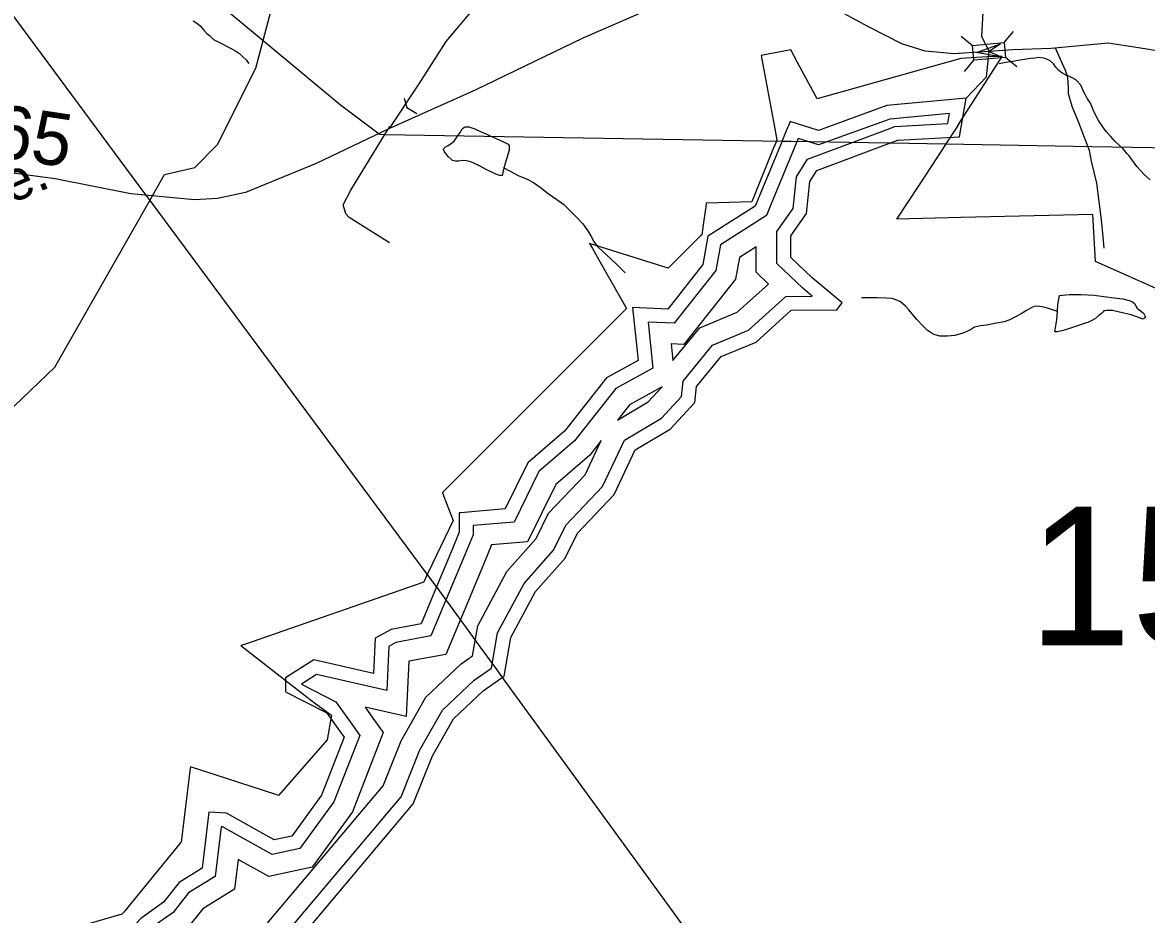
# Model space of a CAD drawing. Extents: x 2001466 to 31450019, y -30647475 to 847247.
# Drawn here: x 2150565 to 2155878, y 808999 to 813217 of the extents above; entities that cross this region are included whole.
import ezdxf

# ---------------------------------------------------------------- set-up
doc = ezdxf.new("R2010")
doc.units = 0
for name, color, linetype in [('Exist Boundary Political City Limit New', 7, 'Continuous'), ('Exist Hydrographic Buffer Line', 7, 'Continuous'), ('Exist Hydrographic Creek Single Shore', 7, 'Continuous'), ('Exist Hydrographic Lake Shore', 7, 'Continuous'), ('Exist Hydrographic Misc Water Feature', 7, 'Continuous'), ('Exist Road Non-System Type 51', 7, 'Continuous'), ('Exist Road Secondary Mileage Hundredths English Label', 7, 'Continuous'), ('Exist Road Secondary Structure Standard Bridge Attributed CELL', 7, 'Continuous'), ('Exist Road Secondary Structure Standard Bridge CELL', 7, 'Continuous'), ('Exist Road Secondary Structure Standard Bridge Number Label', 7, 'Continuous'), ('Exist Road Secondary Type 41 Attributed', 7, 'Continuous'), ('Exist Road Secondary Type 51 Attributed', 7, 'Continuous'), ('Exist Road Secondary Type 51 Label', 7, 'Continuous'), ('Exist Utilities Electrical Transmission Line', 7, 'Continuous'), ('Map Preparation Boundary City Limit Buffer Line', 7, 'Continuous')]:
    doc.layers.add(name, color=color, linetype=linetype)

msp = doc.modelspace()

# ---------------------------------------------------------------- linework, layer by layer
at = {"layer": 'Exist Boundary Political City Limit New'}
msp.add_lwpolyline([(2155970, 811938.6), (2155637.2, 812087.4), (2155624.5, 812308.5), (2155000, 812295), (2154698.8, 812286.5), (2154805.8, 812449.8), (2154916.2, 812618.4), (2154924, 812630.3), (2154929, 812638.1), (2154981, 812717.3), (2155000, 812752), (2155196.8, 813056.1), (2155150.8, 813056.4), (2155000, 813046), (2154321, 812855.6), (2154229, 813027.2), (2154196.8, 813087.6), (2154056.8, 813061.4), (2154060, 813043.5), (2154118.5, 812731.5), (2154131.5, 812661.4), (2154129.8, 812657.3), (2154123, 812640.6), (2154119.2, 812631.4), (2154012.8, 812369), (2153854.5, 812363.8), (2153797.2, 812361.9), (2153794.8, 812344.7), (2153785.8, 812282.7), (2153775.8, 812213.5), (2153770.5, 812208.4), (2153616.8, 812056), (2153246, 812171.3), (2153259.2, 812147.9), (2153316.2, 812048), (2153419, 811867.6), (2153420.8, 811864.4), (2152969.8, 811413.5), (2152550, 810993.8), (2152557, 810975.9), (2152601.8, 810861.2), (2152483.5, 810616.3), (2152480.5, 810610.3), (2152460.8, 810569.3), (2152457.2, 810568.1), (2151614.5, 810276.3), (2151598.2, 810270.7), (2151848.8, 810076), (2151946.5, 810000), (2152021, 809945.3), (2152026, 809941.6), (2152005.5, 809825.1), (2151775.8, 809561.7), (2151762.2, 809566.1), (2151359.5, 809697), (2151358.8, 809690.9), (2151314.8, 809340.8), (2151311.2, 809336.6), (2151196.8, 809196.7), (2151043.8, 809010.4), (2151034.8, 808999.6), (2150775, 808924.3)], dxfattribs=at)
at = {"layer": 'Exist Hydrographic Buffer Line'}
for p, q in [((2154232, 812668.4), (2154101.1, 812350.9)), ((2152656.6, 810699.4), (2152582.6, 810522.4)), ((2152747.4, 810661.4), (2152673.4, 810484.4)), ((2152582.6, 810522.4), (2152496.3, 810315.8)), ((2152673.4, 810484.4), (2152566.6, 810228.9)), ((2152046.5, 810004.3), (2152129.9, 809887.3)), ((2152184.8, 809979.8), (2152222.2, 809927.4))]:
    msp.add_line(p, q, dxfattribs=at)
for points in [[(2154946.8, 812786.6), (2154665.7, 812760.5), (2154328.7, 812637.7), (2154232, 812668.4)], [(2154652, 812711.2), (2154688.5, 812724.8), (2154938.6, 812739.4), (2154946.8, 812786.6)], [(2152782.3, 810164.3), (2152811.4, 810330.9), (2152936.1, 810564.4), (2153075.4, 810721.5), (2153134, 810839.5), (2153307.3, 811022.3), (2153410.5, 811242.3), (2153585.7, 811345.9), (2153680.3, 811448.4), (2153688, 811521.5), (2153826.9, 811691.5), (2153997.7, 811762.2), (2154173.6, 811922), (2154298.6, 811923.3), (2154254.6, 811959.9), (2154131.6, 812078.1), (2154131.6, 812228.3), (2154207.8, 812338.1), (2154223.6, 812487.3), (2154276.7, 812570.6), (2154652, 812711.2)], [(2154101.1, 812350.9), (2154082, 812304.8), (2153864.9, 812166.1)], [(2153864.9, 812166.1), (2153843.1, 812044.2), (2153646, 811795.2), (2153522.5, 811800.2)], [(2153640.2, 811618.5), (2153766.4, 811772.9), (2153944.2, 811846.5), (2154091.4, 811980.3), (2154033.2, 812036.2), (2154033.2, 812156.8)], [(2154033.2, 812156.8), (2153954.2, 812106.4)], [(2153954.2, 812106.4), (2153935.6, 812002.5), (2153692.1, 811694.8), (2153632.1, 811697.2)], [(2153522.5, 811800.2), (2153545, 811582.5), (2153369.6, 811485.7), (2153174.9, 811239.4), (2153006.4, 811093.4), (2152888.8, 810854.5), (2152695.5, 810838)], [(2153632.1, 811697.2), (2153640.2, 811618.5)], [(2153588.5, 811494.1), (2153434.5, 811409.1), (2153377.7, 811337.2)], [(2153377.7, 811337.2), (2153523.1, 811423.3), (2153588.5, 811494.1)], [(2152692.3, 810221.4), (2152717.1, 810363.3), (2152854.7, 810621.1), (2152993.1, 810777), (2153052.4, 810896.5), (2153225, 811078.5), (2153300.5, 811239.6)], [(2153300.5, 811239.6), (2153246.4, 811171.1), (2153085.9, 811032.1), (2152952.6, 810761.2), (2152783.1, 810746.7)], [(2152695.5, 810838), (2152695.9, 810793.5), (2152656.6, 810699.4)], [(2152783.1, 810746.7), (2152747.4, 810661.4)], [(2152496.3, 810315.8), (2152330.7, 810284.6), (2152297, 810266.2), (2152287, 810057.3), (2151954.6, 810133.6), (2151883.8, 810087.9)], [(2151609.1, 808607.4), (2151675.6, 808674.8), (2151659.8, 808693.2), (2151695.2, 808924.4), (2152269.7, 809606.9), (2152355.1, 809820.5), (2152471.8, 810026.9), (2152638.5, 810183.6), (2152692.3, 810221.4)], [(2152566.6, 810228.9), (2152392.2, 810196), (2152379.7, 809935.1), (2152184.8, 809979.8)], [(2151590.5, 808506.8), (2151674.9, 808533.9), (2151793.6, 808654.4), (2151793.6, 808688.4), (2151764, 808723), (2151788.3, 808882.2), (2152355.2, 809555.7), (2152444, 809777.8), (2152550.1, 809965.4), (2152700.8, 810107.1), (2152782.3, 810164.3)], [(2151883.8, 810087.9), (2152046.5, 810004.3)], [(2152222.2, 809927.4), (2152270.3, 809859.8), (2152124.6, 809484), (2151934.2, 809222.3), (2151729.4, 809177.9), (2151584.5, 809258.8), (2151567.7, 809119.3), (2151417.2, 809026.3), (2151346.4, 808936.8), (2151233.2, 808856.6), (2151192.6, 808812.6)], [(2152129.9, 809887.3), (2152159.4, 809845.9), (2152037.5, 809531.6), (2151876.6, 809310.5), (2151744.9, 809282), (2151510.4, 809412.8), (2151504, 809413.2), (2151475.6, 809178.1), (2151350.7, 809100.9), (2151278, 809008.9), (2151167.9, 808931), (2151075.9, 808831.1), (2150978.7, 808808.2)]]:
    msp.add_lwpolyline(points, dxfattribs=at)
at = {"layer": 'Exist Hydrographic Creek Single Shore'}
msp.add_line((2151167.1, 812375.2), (2151237.3, 812498.4), dxfattribs=at)
for points in [[(2151703, 813131.5), (2151741.3, 813275.4), (2151840.3, 813509.6), (2151906.4, 813603.3), (2151905.3, 813783.7), (2151846.3, 813909.6), (2151818.2, 814359.7), (2151926.3, 814567.4), (2152073.6, 814772.4)], [(2155134.9, 813079.6), (2155100.5, 813151.2), (2155107.2, 813294.6), (2154989.3, 813451.2), (2154964.3, 813520.6), (2154971.3, 813677.9), (2155145.4, 813910.5), (2155883.4, 814492.5)], [(2151237.3, 812498.4), (2151379.4, 812531.5), (2151487.2, 812640.8), (2151668.3, 813001.3), (2151703, 813131.5)], [(2155026.2, 812859.9), (2155121.9, 812959.5), (2155134.9, 813079.6)], [(2149719.3, 810329.1), (2149823.2, 810591.9), (2149948.3, 810674.6), (2150262.3, 811225.9), (2150361.3, 811309.1), (2150527.2, 811404.1), (2150718.3, 811587.2), (2151167.1, 812375.2)]]:
    msp.add_lwpolyline(points, dxfattribs=at)
at = {"layer": 'Exist Hydrographic Lake Shore'}
for p, q in [((2154156, 812656.1), (2154184.6, 812725.6)), ((2154156, 812656.1), (2154040.4, 812375.9)), ((2152596, 810724.7), (2152522.1, 810547.7)), ((2152522.1, 810547.7), (2152449.4, 810373.7)), ((2152004.9, 809949.7), (2152071.1, 809856.7))]:
    msp.add_line(p, q, dxfattribs=at)
for points in [[(2155026.2, 812859.9), (2154651.2, 812825), (2154327.2, 812707), (2154194.3, 812749.2), (2154184.6, 812725.6)], [(2154669, 812647.4), (2154702.3, 812659.9), (2154994.3, 812676.9), (2155026.2, 812859.9)], [(2152833.2, 810119.9), (2152842.2, 810126.2), (2152874.2, 810309.2), (2152990.3, 810526.7), (2153130.3, 810684.5), (2153188.4, 810801.5), (2153362.2, 810984.8), (2153461.3, 811196.1), (2153627.4, 811294.4), (2153743.2, 811419.9), (2153751.2, 811495.2), (2153867.3, 811637.2), (2154033.4, 811705.9), (2154199.3, 811856.7), (2154415.4, 811858.8), (2154440.2, 811891.1), (2154298.3, 812008.8), (2154197.2, 812106.1), (2154197.2, 812207.8), (2154271.2, 812314.5), (2154287.2, 812465.1), (2154320.2, 812516.9), (2154669, 812647.4)], [(2154040.4, 812375.9), (2154029.3, 812349), (2153805.4, 812206)], [(2153805.4, 812206), (2153781.4, 812072), (2153615.3, 811862.1), (2153449.4, 811868.9)], [(2153449.4, 811868.9), (2153475.2, 811619), (2153326.4, 811536.8), (2153127.3, 811285), (2152953.4, 811134.3), (2152846.3, 810916.8), (2152637.5, 810898.9)], [(2152637.5, 810898.9), (2152629.4, 810898.3), (2152630.2, 810806.4), (2152596, 810724.7)], [(2152449.4, 810373.7), (2152308.3, 810347.2), (2152233.2, 810306.1), (2152225.2, 810138.8), (2151942.3, 810203.8), (2151809.4, 810117.9), (2151809.4, 810108.2)], [(2151585.3, 808436.2), (2151710.3, 808476.4), (2151859.2, 808627.5), (2151859.2, 808712.8), (2151833.4, 808742.8), (2151850.4, 808854), (2152412.2, 809521.5), (2152503.3, 809749.3), (2152602.3, 809924.4), (2152742.4, 810056.1), (2152833.2, 810119.9)], [(2151809.4, 810108.2), (2151809.4, 810052.3), (2151997.3, 809955.8)], [(2152004.9, 809949.7), (2152002.3, 809953.2), (2151997.3, 809955.8)], [(2152071.1, 809856.7), (2152085.4, 809836.6), (2151979.4, 809563.3), (2151838.3, 809369.3), (2151755.3, 809351.3), (2151529.3, 809477.4), (2151446.2, 809482.4), (2151414.3, 809217.3), (2151306.4, 809150.6), (2151232.4, 809057), (2151124.3, 808980.5), (2151041.3, 808890.4), (2150900.4, 808857.2), (2150883.4, 808782.1), (2150933.9, 808757.2)]]:
    msp.add_lwpolyline(points, dxfattribs=at)
at = {"layer": 'Exist Hydrographic Misc Water Feature'}
for points in [[(2151372.6, 813224.9), (2151395, 813210.9), (2151404.8, 813200.9), (2151422.7, 813181.1), (2151437, 813165.2), (2151449.1, 813155.3)], [(2151449.1, 813155.3), (2151469, 813137.3), (2151503.4, 813119.5), (2151549.2, 813095.9), (2151573.2, 813082.1), (2151591.6, 813070), (2151607.6, 813054.2), (2151623.8, 813038.4), (2151629.6, 813030.2), (2151635.5, 813022.4)], [(2155895.5, 812472.4), (2155867.6, 812498.2), (2155833.3, 812535.8), (2155797, 812585.9), (2155786.8, 812596), (2155768.7, 812619.8), (2155748.6, 812637.5), (2155731, 812653.5), (2155708.5, 812679.2), (2155688.4, 812701), (2155674.4, 812718.9), (2155652.1, 812753.1), (2155629.5, 812796.7), (2155613.7, 812834.8), (2155599.6, 812856.8), (2155581.5, 812888.3), (2155567.2, 812920.5), (2155547.1, 812942.2), (2155532.9, 812952.1), (2155515.1, 812962.1), (2155495.2, 812969.9), (2155481, 812977.7), (2155472.8, 812981.8), (2155462.6, 812991.9), (2155450.5, 813005.9), (2155438.8, 813021.9), (2155422.8, 813035.7), (2155410.5, 813041.6), (2155392.5, 813047.6), (2155368.5, 813051.2), (2155350.6, 813049), (2155330.3, 813047.2), (2155280.5, 813038.9), (2155244.6, 813032.6), (2155213, 813028.5), (2155182.5, 813022.1)], [(2152840.2, 812529), (2152832.4, 812493.2), (2152822.3, 812493.1), (2152802.5, 812499), (2152754.1, 812522.9), (2152722.3, 812540.7), (2152683.9, 812558.3), (2152664.2, 812562.1), (2152645.8, 812564), (2152628, 812561.9), (2152612, 812561.9), (2152598.2, 812563.9), (2152594.1, 812567.8), (2152577.7, 812583.7), (2152559.7, 812605.5), (2152555.8, 812615.8), (2152557.6, 812621.6), (2152563.8, 812627.6), (2152573.8, 812633.8), (2152587.4, 812641.9), (2152605.4, 812655.8), (2152625.5, 812684), (2152635.3, 812697.9), (2152643.1, 812714.1), (2152650.9, 812720.2), (2152657.3, 812724.2), (2152675.1, 812724.3), (2152703.2, 812714.4), (2152737, 812698.7), (2152755.3, 812690.7), (2152839.6, 812653.2), (2152861.5, 812641.4), (2152865.6, 812635.5), (2152865.6, 812631.4), (2152865.6, 812613.2), (2152844.1, 812539.3), (2152840.2, 812529)], [(2152840.2, 812529), (2152870.3, 812513.4), (2152908.3, 812493.5), (2152950.3, 812475.8), (2152980.8, 812459.8), (2153012.4, 812438.4), (2153050.8, 812408.3), (2153090.8, 812380.7), (2153125, 812356.8), (2153159, 812321.3), (2153187.1, 812293.1), (2153213.6, 812265.5), (2153225.5, 812249.6), (2153237.6, 812231.5), (2153253.8, 812205.5), (2153265.9, 812181.8), (2153282.3, 812159.8), (2153312.2, 812130.2), (2153344.2, 812100.2), (2153376.6, 812070.5), (2153402.8, 812044.6), (2153414.9, 812032.7)], [(2155457.3, 811851.9), (2155453.6, 811852.1), (2155433.3, 811857.9), (2155411.1, 811865.7), (2155384.9, 811871.7), (2155363.1, 811875.5), (2155346.9, 811873.4), (2155333.2, 811867.4), (2155311.3, 811855.3), (2155285.2, 811839), (2155255.3, 811822.8), (2155231.7, 811810.9), (2155205.3, 811800.7), (2155169.4, 811794.4), (2155121.8, 811786.2), (2155093.7, 811781.9), (2155066, 811776), (2155045.7, 811763.6), (2155009.8, 811747.5), (2154972.1, 811737.4), (2154938.3, 811733.2), (2154902, 811733), (2154874.1, 811740.9), (2154860.2, 811748.7), (2154841.5, 811762.4), (2154822, 811780.4), (2154793.3, 811812.4), (2154755.6, 811858.3), (2154739.4, 811876.1), (2154715.4, 811895.9), (2154699, 811903.7), (2154688.9, 811907.7), (2154676.8, 811911.5), (2154646.9, 811913.6), (2154605.3, 811915.5), (2154531.2, 811914.9)], [(2155457.3, 811851.9), (2155459.3, 811884), (2155467.1, 811926.3), (2155512.8, 811930.3), (2155569, 811930.7), (2155630.9, 811927), (2155677.1, 811921.3), (2155725.1, 811915.7), (2155766.9, 811909.7), (2155796.6, 811902), (2155812.6, 811895.9), (2155821.2, 811888.1), (2155835, 811866.1), (2155843, 811858.5), (2155855.3, 811850.1), (2155865.5, 811840.5), (2155869, 811834.2), (2155871.1, 811828.6), (2155873.5, 811822.6), (2155869, 811818.4), (2155859.4, 811814.2), (2155849.5, 811818.1), (2155805.4, 811834.1), (2155751.1, 811847.6), (2155717.1, 811855.6), (2155689, 811855.4), (2155677.3, 811853.1), (2155673.6, 811849.2), (2155665.4, 811841.1), (2155653.1, 811831.2), (2155637.1, 811816.9), (2155623.6, 811808.9), (2155613.5, 811805.1), (2155601.4, 811798.8), (2155593.4, 811796.8), (2155547.5, 811780.6), (2155513.9, 811770.3), (2155483.7, 811760.2), (2155463.8, 811755.9), (2155455.8, 811754.3), (2155445.8, 811754.2), (2155453.8, 811810.2), (2155457.3, 811851.9)]]:
    msp.add_lwpolyline(points, dxfattribs=at)
at = {"layer": 'Exist Road Non-System Type 51'}
msp.add_line((2152278.9, 812687.9), (2152302.1, 812725.6), dxfattribs=at)
for points in [[(2155609, 812611.5), (2155597.8, 812640.3), (2155577.7, 812694.1), (2155557.7, 812747.9), (2155526.4, 812820.1), (2155509.1, 812879.5), (2155509.9, 812909.4), (2155506.3, 812956.6), (2155495.1, 812989.5), (2155448.2, 813096.2)], [(2152369.4, 812859.9), (2152382.3, 812815.6), (2152429.6, 812786.5)], [(2152300.7, 812175.7), (2152109.6, 812294.4), (2152094.1, 812312.7), (2152081.1, 812355.1), (2152116.8, 812424.2), (2152278.9, 812687.9)], [(2155678.8, 812150), (2155671.6, 812219.8), (2155665.9, 812284), (2155643.5, 812456.6), (2155618.6, 812561.7), (2155609, 812611.5)]]:
    msp.add_lwpolyline(points, dxfattribs=at)
at = {"layer": 'Exist Road Secondary Structure Standard Bridge Attributed CELL'}
msp.add_lwpolyline([(2155194.2, 813053.1), (2155074.1, 813074.4), (2155188.7, 813116), (2155134.9, 813079.6)], close=True, dxfattribs=at)
at = {"layer": 'Exist Road Secondary Structure Standard Bridge CELL'}
for p, q in [((2155206.1, 813121.9), (2155250.3, 813174.8)), ((2155002.6, 813153), (2155055.5, 813108.8)), ((2155212.2, 813053.2), (2155265.2, 813008.9)), ((2155017.6, 812985.5), (2155061.8, 813038.4))]:
    msp.add_line(p, q, dxfattribs=at)
msp.add_lwpolyline([(2155055.5, 813108.8), (2155206.1, 813122.2), (2155212.3, 813051.9), (2155061.8, 813038.4)], close=True, dxfattribs=at)
at = {"layer": 'Exist Road Secondary Type 41 Attributed'}
msp.add_lwpolyline([(2152299.7, 812715.9), (2152440.2, 812926.8), (2152568.3, 813126.8), (2152702.6, 813286.2), (2152793.1, 813401.8), (2152870.9, 813594.8), (2152902.1, 813716.7), (2152905.2, 813838.6), (2152883.4, 814060.5), (2152880.2, 814199.9), (2152892.7, 814309.2), (2152948.9, 814493.6), (2153055.1, 814634.2), (2153229.6, 814917.5), (2153357.7, 815098.8), (2153501.3, 815239.4), (2153685, 815409.8), (2153738.1, 815516), (2153813.1, 815781.7), (2153922.3, 816155.6), (2154022.2, 816349.3), (2154197.1, 816555.6)], dxfattribs=at)
at = {"layer": 'Exist Road Secondary Type 51 Attributed'}
for points in [[(2155134.9, 813079.6), (2154969.4, 813069.4), (2154832, 813081.9), (2154722.6, 813116.2), (2154565, 813197.2), (2154390.1, 813290.9), (2154249.6, 813340.9), (2154087.2, 813359.7), (2153849.8, 813353.4), (2153584.4, 813303.4), (2153213.8, 813142.2), (2152707.9, 812898.4), (2152299.7, 812715.9)], [(2157672.4, 812767.8), (2157272.6, 812833.4), (2156760.4, 812924), (2156093.7, 813056.9), (2155840.7, 813097.5), (2155697, 813119.4), (2155428.4, 813094.4), (2155247.3, 813088.1), (2155134.9, 813079.6)], [(2152299.7, 812715.9), (2151953, 812550.2), (2151619.7, 812413.5), (2151486.9, 812385.4), (2151379.2, 812379.1), (2151077.1, 812407), (2150719.5, 812477.4), (2150178.6, 812550.7), (2149936.6, 812580.4), (2149778.9, 812619.4), (2149661.8, 812672.6), (2149398.7, 812823.7), (2149172.3, 812928.4), (2149067.6, 812958), (2148973.9, 812970.5), (2148884.9, 812967.4), (2148770.9, 812958), (2148627.3, 812926.8), (2148480.1, 812889.3), (2148317.7, 812886.2), (2148072.5, 812901.8), (2147847.6, 812915.9), (2147754.6, 812919.4)]]:
    msp.add_lwpolyline(points, dxfattribs=at)
at = {"layer": 'Exist Utilities Electrical Transmission Line'}
for p, q in [((2148781.3, 815593.3), (2151111.2, 812450.7)), ((2152278.9, 812687.9), (2154156, 812656.1)), ((2154156, 812656.1), (2154178.8, 812655.7)), ((2154178.8, 812655.7), (2154199, 812655.4)), ((2154199, 812655.4), (2154563.1, 812649.2)), ((2154563.1, 812649.2), (2154669, 812647.4)), ((2154669, 812647.4), (2155101.1, 812640.1)), ((2155101.1, 812640.1), (2155619.5, 812631.3)), ((2151111.2, 812450.7), (2151167.1, 812375.2)), ((2151167.1, 812375.2), (2152512.9, 810560)), ((2152522.1, 810547.7), (2152547.7, 810512.4)), ((2152547.7, 810512.4), (2152604.2, 810434.7)), ((2152604.2, 810434.7), (2152741.4, 810246.1)), ((2152741.4, 810246.1), (2152806.9, 810156)), ((2152806.9, 810156), (2152833.2, 810119.9)), ((2152833.2, 810119.9), (2153488.1, 809219.5)), ((2153488.1, 809219.5), (2154683.6, 807576))]:
    msp.add_line(p, q, dxfattribs=at)
for points in [[(2149344.1, 816142.1), (2149748.2, 814752.8), (2151703, 813131.5)], [(2151703, 813131.5), (2152069.2, 812827.7), (2152238.3, 812699.7)], [(2152238.3, 812699.7), (2152253.3, 812688.4), (2152278.9, 812687.9)], [(2155619.5, 812631.3), (2157898.5, 812592.7), (2157924.3, 812603.4)], [(2152512.9, 810560), (2152521.4, 810548.6), (2152522.1, 810547.7)]]:
    msp.add_lwpolyline(points, dxfattribs=at)
at = {"layer": 'Map Preparation Boundary City Limit Buffer Line'}
msp.add_lwpolyline([(2155970, 811938.6), (2155637.2, 812087.4), (2155624.5, 812308.5), (2155000, 812295), (2154698.8, 812286.5), (2154805.8, 812449.8), (2154916.2, 812618.4), (2154924, 812630.3), (2154929, 812638.1), (2154981, 812717.3), (2155000, 812752), (2155196.8, 813056.1), (2155150.8, 813056.4), (2155000, 813046), (2154321, 812855.6), (2154229, 813027.2), (2154196.8, 813087.6), (2154056.8, 813061.4), (2154060, 813043.5), (2154118.5, 812731.5), (2154131.5, 812661.4), (2154129.8, 812657.3), (2154123, 812640.6), (2154119.2, 812631.4), (2154012.8, 812369), (2153854.5, 812363.8), (2153797.2, 812361.9), (2153794.8, 812344.7), (2153785.8, 812282.7), (2153775.8, 812213.5), (2153770.5, 812208.4), (2153616.8, 812056), (2153246, 812171.3), (2153259.2, 812147.9), (2153316.2, 812048), (2153419, 811867.6), (2153420.8, 811864.4), (2152969.8, 811413.5), (2152550, 810993.8), (2152557, 810975.9), (2152601.8, 810861.2), (2152483.5, 810616.3), (2152480.5, 810610.3), (2152460.8, 810569.3), (2152457.2, 810568.1), (2151614.5, 810276.3), (2151598.2, 810270.7), (2151848.8, 810076), (2151946.5, 810000), (2152021, 809945.3), (2152026, 809941.6), (2152005.5, 809825.1), (2151775.8, 809561.7), (2151762.2, 809566.1), (2151359.5, 809697), (2151358.8, 809690.9), (2151314.8, 809340.8), (2151311.2, 809336.6), (2151196.8, 809196.7), (2151043.8, 809010.4), (2151034.8, 808999.6), (2150775, 808924.3)], dxfattribs=at)

# ---------------------------------------------------------------- texts
at = {"layer": 'Exist Road Secondary Mileage Hundredths English Label'}
msp.add_text('.65', height=250, rotation=351.3699, dxfattribs=at).set_placement((2150320.4, 812600.4))
at = {"layer": 'Exist Road Secondary Structure Standard Bridge Number Label'}
msp.add_text('157', height=656.17, dxfattribs=at).set_placement((2155319.3, 810270.9))
at = {"layer": 'Exist Road Secondary Type 51 Label'}
msp.add_text('Ave.', height=190, rotation=23.2879, dxfattribs=at).set_placement((2150237.8, 812240.5))

doc.saveas('drawing.dxf')
